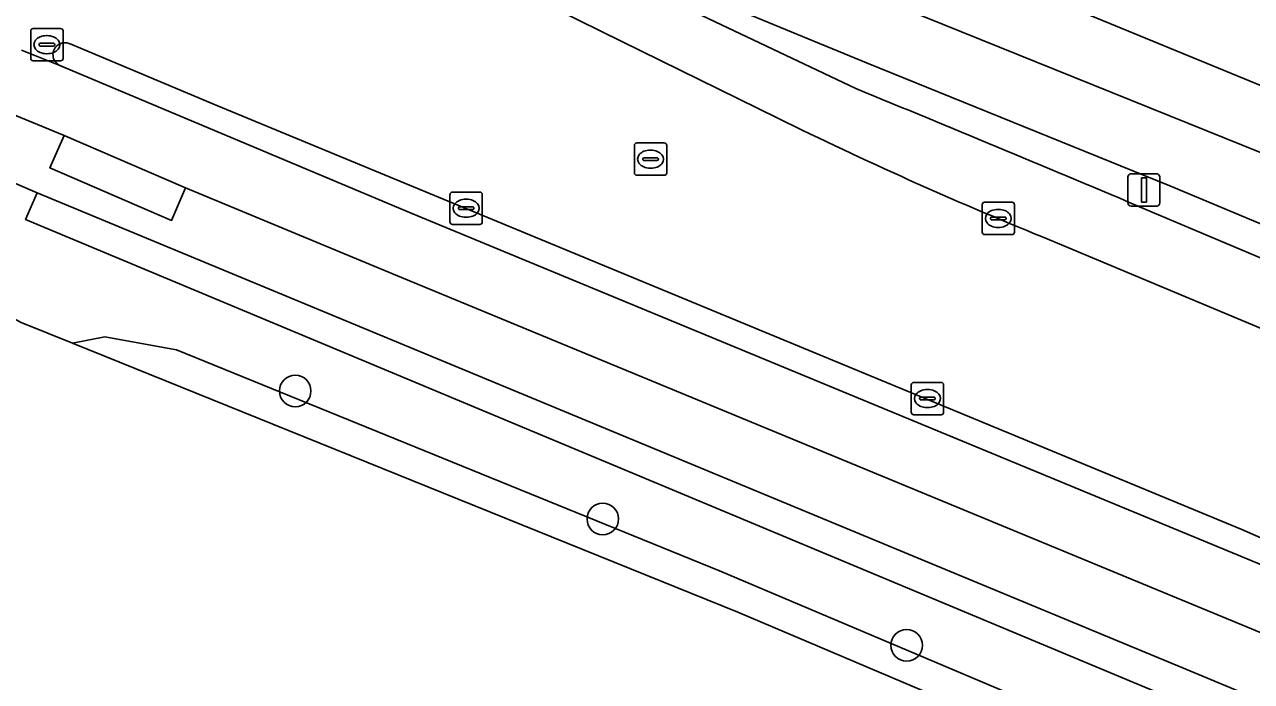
# Model space of a CAD drawing. Extents: x 162879 to 165540, y 384011 to 385181.
# Drawn here: x 163878.05 to 163916.04, y 384527.75 to 384548.09 of the extents above; entities that cross this region are included whole.
import ezdxf

# ---------------------------------------------------------------- set-up
doc = ezdxf.new("R2010")
doc.units = 0
for name, color, linetype in [('IMGEO_Boom', 7, 'Continuous'), ('IMGEO_Bouwland', 7, 'Continuous'), ('IMGEO_Erf', 7, 'Continuous'), ('IMGEO_Fietspad_gesloten', 7, 'Continuous'), ('IMGEO_Fietspad_open', 7, 'Continuous'), ('IMGEO_Groenvoorziening', 7, 'Continuous'), ('IMGEO_Haag', 7, 'Continuous'), ('IMGEO_Kolk', 7, 'Continuous'), ('IMGEO_Lichtmast', 7, 'Continuous'), ('IMGEO_Parkeervlak_open', 7, 'Continuous'), ('IMGEO_Rijbaan_lokaal_gesloten', 7, 'Continuous'), ('IMGEO_Rioolput', 7, 'Continuous'), ('IMGEO_Verkeerseiland_open', 7, 'Continuous'), ('IMGEO_Voetpad_open', 7, 'Continuous')]:
    doc.layers.add(name, color=color, linetype=linetype)

msp = doc.modelspace()

# ---------------------------------------------------------------- linework, layer by layer
at = {"layer": 'IMGEO_Boom'}
for centre in [(163886.433, 384536.743), (163895.958, 384532.779), (163905.364, 384528.869)]:
    msp.add_circle(centre, 0.489, dxfattribs=at)
at = {"layer": 'IMGEO_Bouwland'}
msp.add_lwpolyline([(163941.075, 384511.882), (163925.495, 384519.128), (163900.143, 384529.893), (163879.537, 384538.219), (163877.948, 384538.861), (163873.705, 384541.127), (163862.535, 384533.568), (163859.313, 384532.539)], dxfattribs=at)
at = {"layer": 'IMGEO_Erf'}
msp.add_lwpolyline([(163886.689, 384558.39), (163919.013, 384545.096)], dxfattribs=at)
at = {"layer": 'IMGEO_Fietspad_gesloten'}
msp.add_lwpolyline([(163918.137, 384543.392), (163899.467, 384550.931), (163894.395, 384553.018), (163890.186, 384554.754), (163890.206, 384554.825), (163888.377, 384555.557), (163884.649, 384557.019), (163883.098, 384557.484), (163884.088, 384555.046), (163885.198, 384554.691), (163893.393, 384551.328), (163904.123, 384546.902), (163913.517, 384543.092), (163919.333, 384540.661), (163925.042, 384538.245)], dxfattribs=at)
at = {"layer": 'IMGEO_Fietspad_open'}
for points in [[(163919.023, 384530.259), (163915.456, 384531.731), (163890.022, 384542.244), (163879.144, 384546.819), (163877.962, 384547.293)], [(163877.453, 384545.407), (163879.281, 384544.656), (163883.039, 384543.035), (163889.421, 384540.383), (163914.668, 384529.95), (163918.318, 384528.437)]]:
    msp.add_lwpolyline(points, dxfattribs=at)
at = {"layer": 'IMGEO_Groenvoorziening'}
for points in [[(163917.143, 384525.739), (163878.083, 384542.051), (163878.447, 384542.871), (163876.707, 384543.619), (163875.647, 384543.956)], [(163917.527, 384526.662), (163913.885, 384528.178), (163878.447, 384542.871), (163878.083, 384542.051), (163917.143, 384525.739)], [(163859.313, 384532.539), (163862.535, 384533.568), (163873.705, 384541.127), (163877.948, 384538.861), (163879.537, 384538.219), (163880.543, 384538.417), (163882.757, 384538.013), (163899.569, 384531.172), (163927.421, 384519.391), (163945.704, 384510.822), (163952.487, 384507.342), (163953.108, 384506.444), (163954.209, 384508.375), (163934.661, 384517.849)]]:
    msp.add_lwpolyline(points, dxfattribs=at)
msp.add_lwpolyline([(163879.537, 384538.219), (163900.143, 384529.893), (163925.495, 384519.128), (163941.075, 384511.882), (163952.667, 384505.672), (163953.108, 384506.444), (163952.487, 384507.342), (163945.704, 384510.822), (163927.421, 384519.391), (163899.569, 384531.172), (163882.757, 384538.013), (163880.543, 384538.417)], close=True, dxfattribs=at)
at = {"layer": 'IMGEO_Haag'}
msp.add_lwpolyline([(163917.527, 384526.662), (163913.885, 384528.178), (163878.447, 384542.871), (163878.083, 384542.051), (163917.143, 384525.739)], dxfattribs=at)
at = {"layer": 'IMGEO_Kolk'}
for p, q in [((163878.244, 384547.037), (163878.244, 384547.889)), ((163878.319, 384547.963), (163879.171, 384547.963)), ((163878.732, 384547.743), (163878.757, 384547.743)), ((163879.245, 384547.889), (163879.245, 384547.037)), ((163878.503, 384547.457), (163878.503, 384547.469)), ((163878.941, 384547.42), (163878.543, 384547.42)), ((163878.546, 384547.506), (163878.944, 384547.506)), ((163878.987, 384547.469), (163878.987, 384547.457)), ((163879.171, 384546.963), (163878.319, 384546.963)), ((163878.755, 384547.183), (163878.73, 384547.183)), ((163891.226, 384541.973), (163891.226, 384542.825)), ((163891.301, 384542.899), (163892.153, 384542.899)), ((163892.227, 384542.825), (163892.227, 384541.973)), ((163891.485, 384542.393), (163891.485, 384542.405)), ((163891.528, 384542.442), (163891.926, 384542.442)), ((163891.714, 384542.679), (163891.739, 384542.679)), ((163891.969, 384542.405), (163891.969, 384542.393)), ((163907.703, 384541.658), (163907.703, 384542.51)), ((163907.778, 384542.584), (163908.63, 384542.584)), ((163908.704, 384542.51), (163908.704, 384541.658)), ((163891.923, 384542.356), (163891.525, 384542.356)), ((163891.737, 384542.119), (163891.712, 384542.119)), ((163907.962, 384542.078), (163907.962, 384542.09)), ((163908.4, 384542.041), (163908.002, 384542.041)), ((163908.005, 384542.127), (163908.403, 384542.127)), ((163908.191, 384542.364), (163908.216, 384542.364)), ((163908.446, 384542.09), (163908.446, 384542.078)), ((163892.153, 384541.899), (163891.301, 384541.899)), ((163908.214, 384541.804), (163908.189, 384541.804)), ((163908.63, 384541.584), (163907.778, 384541.584)), ((163905.51, 384536.081), (163905.51, 384536.933)), ((163905.585, 384537.007), (163906.437, 384537.007)), ((163905.998, 384536.787), (163906.023, 384536.787)), ((163906.511, 384536.933), (163906.511, 384536.081)), ((163905.769, 384536.501), (163905.769, 384536.513)), ((163906.207, 384536.464), (163905.809, 384536.464)), ((163905.812, 384536.55), (163906.21, 384536.55)), ((163906.253, 384536.513), (163906.253, 384536.501)), ((163906.437, 384536.007), (163905.585, 384536.007)), ((163906.021, 384536.227), (163905.996, 384536.227))]:
    msp.add_line(p, q, dxfattribs=at)
for points in [[(163878.244, 384547.037), (163878.244, 384547.889)], [(163878.319, 384547.963), (163879.171, 384547.963)], [(163879.245, 384547.889), (163879.245, 384547.037)], [(163879.171, 384546.963), (163878.319, 384546.963)], [(163891.226, 384541.973), (163891.226, 384542.825)], [(163891.301, 384542.899), (163892.153, 384542.899)], [(163892.227, 384542.825), (163892.227, 384541.973)], [(163907.703, 384541.658), (163907.703, 384542.51)], [(163907.778, 384542.584), (163908.63, 384542.584)], [(163908.704, 384542.51), (163908.704, 384541.658)], [(163892.153, 384541.899), (163891.301, 384541.899)], [(163908.63, 384541.584), (163907.778, 384541.584)], [(163905.51, 384536.081), (163905.51, 384536.933)], [(163905.585, 384537.007), (163906.437, 384537.007)], [(163906.511, 384536.933), (163906.511, 384536.081)], [(163906.437, 384536.007), (163905.585, 384536.007)]]:
    msp.add_lwpolyline(points, dxfattribs=at)
for centre, radius, start, end in [((163878.321, 384547.887), 0.0765, 91.552, 178.448), ((163878.321, 384547.887), 0.0765, 91.552, 178.448), ((163879.169, 384547.887), 0.0765, 1.552, 88.448), ((163879.169, 384547.887), 0.0765, 1.552, 88.448), ((163878.543, 384547.466), 0.0403, 85.8775, 175.7526), ((163878.54, 384547.456), 0.0366, 178.938, 274.7102), ((163878.944, 384547.463), 0.043, 264.8664, 352.4533), ((163878.948, 384547.468), 0.0386, 1.7309, 96.639), ((163878.321, 384547.039), 0.0765, 181.552, 268.448), ((163878.321, 384547.039), 0.0765, 181.552, 268.448), ((163879.169, 384547.039), 0.0765, 271.552, 358.448), ((163879.169, 384547.039), 0.0765, 271.552, 358.448), ((163891.303, 384542.823), 0.0765, 91.552, 178.448), ((163891.303, 384542.823), 0.0765, 91.552, 178.448), ((163892.151, 384542.823), 0.0765, 1.552, 88.448), ((163892.151, 384542.823), 0.0765, 1.552, 88.448), ((163891.525, 384542.402), 0.0403, 85.8775, 175.7526), ((163891.522, 384542.392), 0.0366, 178.938, 274.7102), ((163891.926, 384542.399), 0.043, 264.8664, 352.4533), ((163891.93, 384542.404), 0.0386, 1.7309, 96.639), ((163907.78, 384542.508), 0.0765, 91.552, 178.448), ((163907.78, 384542.508), 0.0765, 91.552, 178.448), ((163908.628, 384542.508), 0.0765, 1.552, 88.448), ((163908.628, 384542.508), 0.0765, 1.552, 88.448), ((163908.002, 384542.087), 0.0403, 85.8775, 175.7526), ((163907.999, 384542.077), 0.0366, 178.938, 274.7102), ((163908.403, 384542.084), 0.043, 264.8664, 352.4533), ((163908.407, 384542.089), 0.0386, 1.7309, 96.639), ((163891.303, 384541.975), 0.0765, 181.552, 268.448), ((163891.303, 384541.975), 0.0765, 181.552, 268.448), ((163892.151, 384541.975), 0.0765, 271.552, 358.448), ((163892.151, 384541.975), 0.0765, 271.552, 358.448), ((163907.78, 384541.66), 0.0765, 181.552, 268.448), ((163907.78, 384541.66), 0.0765, 181.552, 268.448), ((163908.628, 384541.66), 0.0765, 271.552, 358.448), ((163908.628, 384541.66), 0.0765, 271.552, 358.448), ((163905.587, 384536.931), 0.0765, 91.552, 178.448), ((163905.587, 384536.931), 0.0765, 91.552, 178.448), ((163906.435, 384536.931), 0.0765, 1.552, 88.448), ((163906.435, 384536.931), 0.0765, 1.552, 88.448), ((163905.809, 384536.51), 0.0403, 85.8775, 175.7526), ((163905.806, 384536.5), 0.0366, 178.938, 274.7102), ((163906.21, 384536.507), 0.043, 264.8664, 352.4533), ((163906.214, 384536.512), 0.0386, 1.7309, 96.639), ((163905.587, 384536.083), 0.0765, 181.552, 268.448), ((163905.587, 384536.083), 0.0765, 181.552, 268.448), ((163906.435, 384536.083), 0.0765, 271.552, 358.448), ((163906.435, 384536.083), 0.0765, 271.552, 358.448)]:
    msp.add_arc(centre, radius, start, end, dxfattribs=at)
for centre, major_axis, ratio, start_param, end_param in [((163878.731, 384547.463), (-0.387, 0.002), 0.722429, 4.712389, 7.853982), ((163878.756, 384547.463), (-0.39, 0.002), 0.717154, 1.570796, 4.712389), ((163891.713, 384542.399), (-0.387, 0.002), 0.722429, 4.712389, 7.853982), ((163891.738, 384542.399), (-0.39, 0.002), 0.717154, 1.570796, 4.712389), ((163908.19, 384542.084), (-0.387, 0.002), 0.722429, 4.712389, 7.853982), ((163908.215, 384542.084), (-0.39, 0.002), 0.717154, 1.570796, 4.712389), ((163905.997, 384536.507), (-0.387, 0.002), 0.722429, 4.712389, 7.853982), ((163906.022, 384536.507), (-0.39, 0.002), 0.717154, 1.570796, 4.712389)]:
    msp.add_ellipse(centre, major_axis=major_axis, ratio=ratio, start_param=start_param, end_param=end_param, dxfattribs=at)
at = {"layer": 'IMGEO_Lichtmast'}
for p, q in [((163912.218, 384542.567), (163912.218, 384543.367)), ((163912.218, 384543.367), (163912.218, 384542.567)), ((163912.318, 384543.467), (163913.108, 384543.467)), ((163913.108, 384543.467), (163912.318, 384543.467)), ((163913.208, 384543.367), (163913.208, 384542.567)), ((163913.208, 384542.567), (163913.208, 384543.367)), ((163913.108, 384542.467), (163912.318, 384542.467)), ((163912.318, 384542.467), (163913.108, 384542.467))]:
    msp.add_line(p, q, dxfattribs=at)
msp.add_lwpolyline([(163912.638, 384543.342), (163912.788, 384543.342), (163912.788, 384542.592), (163912.638, 384542.592), (163912.638, 384543.342)], dxfattribs=at)
for centre, start, end in [((163912.318, 384543.367), 90, 180), ((163912.318, 384543.367), 90, 180), ((163913.108, 384543.367), 0, 90), ((163913.108, 384543.367), 360, 90), ((163912.318, 384542.567), 180, 270), ((163912.318, 384542.567), 180, 270), ((163913.108, 384542.567), 270, 0), ((163913.108, 384542.567), 270, 0)]:
    msp.add_arc(centre, 0.1, start, end, dxfattribs=at)
at = {"layer": 'IMGEO_Parkeervlak_open'}
for points in [[(163903.792, 384546.102), (163892.887, 384551.282)], [(163889.548, 384550.986), (163892.652, 384549.436), (163894.428, 384548.6), (163895.914, 384547.873), (163901.374, 384545.189)], [(163909.59, 384541.502), (163916.078, 384538.793), (163923.585, 384535.636), (163931.389, 384532.187), (163932.169, 384533.904), (163931.843, 384534.052), (163929.678, 384535.032), (163928.394, 384535.622), (163924.438, 384537.438), (163912.507, 384542.476)]]:
    msp.add_lwpolyline(points, dxfattribs=at)
for centre, radius, start, end in [((163657.769, 383942.505), 651.81, 66.994681, 67.824421), ((163956.979, 384658.1), 125.86, 243.78122, 247.88165)]:
    msp.add_arc(centre, radius, start, end, dxfattribs=at)
at = {"layer": 'IMGEO_Rijbaan_lokaal_gesloten'}
for points in [[(163901.374, 384545.189), (163895.914, 384547.873), (163894.428, 384548.6), (163892.652, 384549.436), (163889.548, 384550.986), (163889.519, 384550.998), (163889.49, 384551.011)], [(163879.467, 384547.484), (163884.006, 384545.582), (163890.271, 384542.993), (163915.748, 384532.454), (163926.912, 384527.549), (163928.929, 384526.624), (163929.004, 384526.788), (163931.287, 384531.963), (163931.389, 384532.187), (163923.585, 384535.636), (163916.078, 384538.793), (163909.59, 384541.502)], [(163877.962, 384547.293), (163879.144, 384546.819)]]:
    msp.add_lwpolyline(points, dxfattribs=at)
for centre, radius, start, end in [((163879.303, 384547.153), 0.37, 63.7306, 244.4564), ((163956.979, 384658.1), 125.86, 243.78122, 247.88165)]:
    msp.add_arc(centre, radius, start, end, dxfattribs=at)
at = {"layer": 'IMGEO_Rioolput'}
for p, q in [((163896.936, 384543.493), (163896.936, 384544.345)), ((163897.011, 384544.419), (163897.863, 384544.419)), ((163897.937, 384544.345), (163897.937, 384543.493)), ((163897.195, 384543.913), (163897.195, 384543.925)), ((163897.238, 384543.962), (163897.636, 384543.962)), ((163897.424, 384544.199), (163897.449, 384544.199)), ((163897.679, 384543.925), (163897.679, 384543.913)), ((163897.633, 384543.876), (163897.235, 384543.876)), ((163897.447, 384543.639), (163897.422, 384543.639)), ((163897.863, 384543.419), (163897.011, 384543.419))]:
    msp.add_line(p, q, dxfattribs=at)
for points in [[(163896.936, 384543.493), (163896.936, 384544.345)], [(163897.011, 384544.419), (163897.863, 384544.419)], [(163897.937, 384544.345), (163897.937, 384543.493)], [(163897.863, 384543.419), (163897.011, 384543.419)]]:
    msp.add_lwpolyline(points, dxfattribs=at)
for centre, radius, start, end in [((163897.013, 384544.343), 0.0765, 91.552, 178.448), ((163897.013, 384544.343), 0.0765, 91.552, 178.448), ((163897.861, 384544.343), 0.0765, 1.552, 88.448), ((163897.861, 384544.343), 0.0765, 1.552, 88.448), ((163897.235, 384543.922), 0.0403, 85.8775, 175.7526), ((163897.232, 384543.912), 0.0366, 178.938, 274.7102), ((163897.636, 384543.919), 0.043, 264.8664, 352.4533), ((163897.64, 384543.924), 0.0386, 1.7309, 96.639), ((163897.013, 384543.495), 0.0765, 181.552, 268.448), ((163897.013, 384543.495), 0.0765, 181.552, 268.448), ((163897.861, 384543.495), 0.0765, 271.552, 358.448), ((163897.861, 384543.495), 0.0765, 271.552, 358.448)]:
    msp.add_arc(centre, radius, start, end, dxfattribs=at)
for centre, major_axis, ratio, start_param, end_param in [((163897.423, 384543.919), (-0.387, 0.002), 0.722429, 4.712389, 7.853982), ((163897.448, 384543.919), (-0.39, 0.002), 0.717154, 1.570796, 4.712389)]:
    msp.add_ellipse(centre, major_axis=major_axis, ratio=ratio, start_param=start_param, end_param=end_param, dxfattribs=at)
at = {"layer": 'IMGEO_Verkeerseiland_open'}
for points in [[(163925.042, 384538.245), (163919.333, 384540.661), (163913.517, 384543.092), (163904.123, 384546.902), (163893.393, 384551.328), (163885.198, 384554.691), (163884.802, 384554.231)], [(163892.887, 384551.282), (163903.792, 384546.102)], [(163890.271, 384542.993), (163884.006, 384545.582), (163879.467, 384547.484)], [(163879.144, 384546.819), (163890.022, 384542.244), (163915.456, 384531.731), (163919.023, 384530.259)], [(163929.004, 384526.788), (163928.929, 384526.624), (163926.912, 384527.549), (163915.748, 384532.454), (163890.271, 384542.993)], [(163912.507, 384542.476), (163924.438, 384537.438), (163928.394, 384535.622), (163928.63, 384536.154), (163932.094, 384534.616), (163931.843, 384534.052), (163932.169, 384533.904), (163931.389, 384532.187), (163931.287, 384531.963)]]:
    msp.add_lwpolyline(points, dxfattribs=at)
for centre, radius, start, end in [((163879.303, 384547.153), 0.37, 63.7306, 244.4564), ((163657.769, 383942.505), 651.81, 66.994681, 67.824421)]:
    msp.add_arc(centre, radius, start, end, dxfattribs=at)
at = {"layer": 'IMGEO_Voetpad_open'}
for points in [[(163919.013, 384545.096), (163886.689, 384558.39)], [(163884.649, 384557.019), (163885.094, 384558.116), (163888.783, 384556.613), (163888.377, 384555.557), (163890.206, 384554.825), (163890.186, 384554.754), (163894.395, 384553.018), (163899.467, 384550.931), (163918.137, 384543.392)], [(163918.318, 384528.437), (163914.668, 384529.95), (163889.421, 384540.383), (163883.039, 384543.035), (163882.605, 384542.022), (163878.838, 384543.65), (163879.281, 384544.656), (163877.453, 384545.407)], [(163875.647, 384543.956), (163876.707, 384543.619), (163878.447, 384542.871), (163913.885, 384528.178), (163917.527, 384526.662)]]:
    msp.add_lwpolyline(points, dxfattribs=at)
msp.add_lwpolyline([(163879.281, 384544.656), (163878.838, 384543.65), (163882.605, 384542.022), (163883.039, 384543.035)], close=True, dxfattribs=at)

doc.saveas('drawing.dxf')
